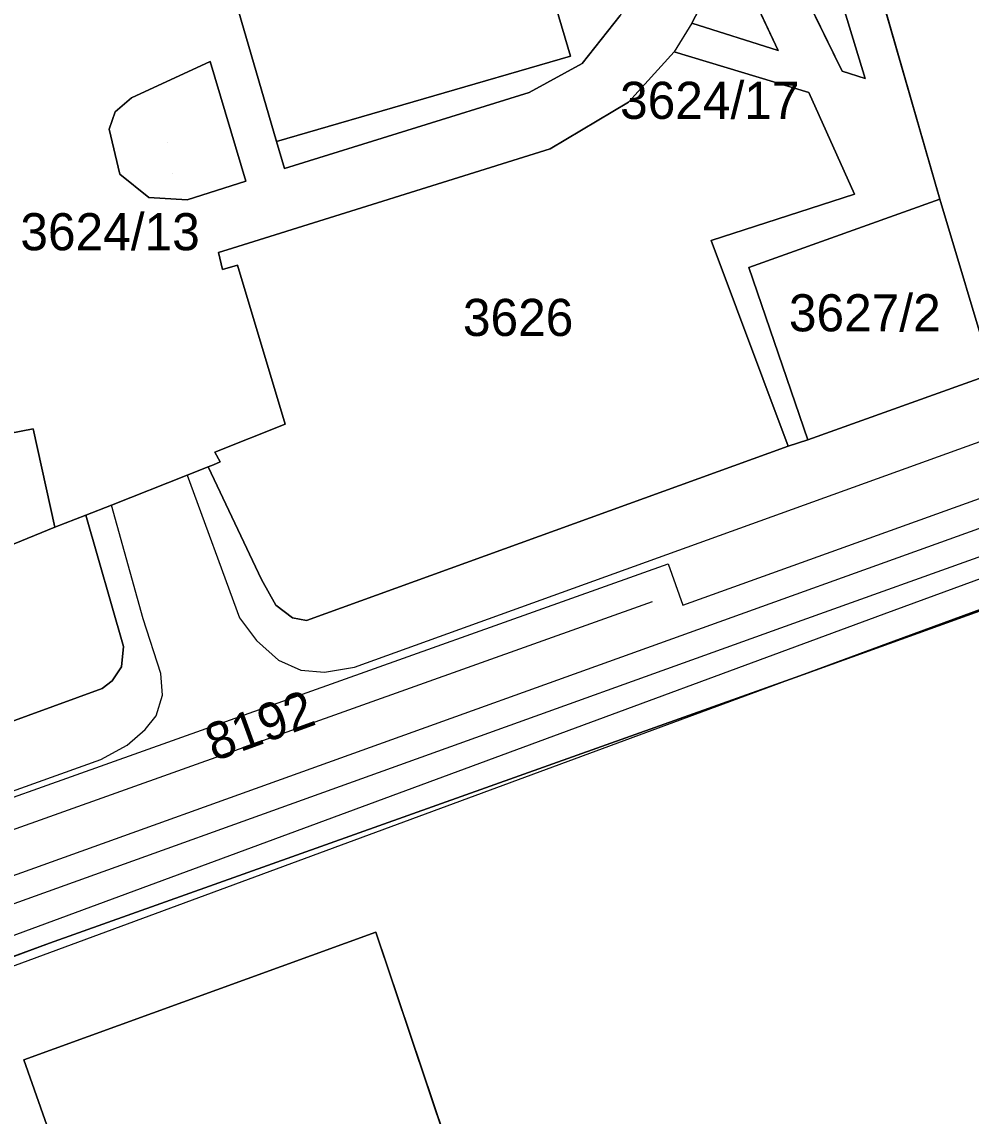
# Model space of a CAD drawing. Extents: x -264070 to -262271, y -1238894 to -1238141.
# Drawn here: x -262461.8 to -262410.7, y -1238418.9 to -1238359.9 of the extents above; entities that cross this region are included whole.
import ezdxf

# ---------------------------------------------------------------- set-up
doc = ezdxf.new("R2010")
doc.units = 0
for name, color, linetype in [('body_kn', 7, 'Continuous'), ('kladpar_druhypozemkov', 7, 'Continuous'), ('kladpar_hranice', 7, 'Continuous'), ('kladpar_parcelnecisla', 7, 'Continuous'), ('kladpar_plochy', 7, 'Continuous'), ('kladpar_sipky', 7, 'Continuous'), ('tarchy_linie', 7, 'Continuous'), ('zappar_hrandruhpozemk', 7, 'Continuous')]:
    doc.layers.add(name, color=color, linetype=linetype)

msp = doc.modelspace()

# ---------------------------------------------------------------- linework, layer by layer
at = {"layer": 'body_kn'}
for p, q in [((-262425.7, -1238359.99), (-262425.7, -1238359.99)), ((-262425.7, -1238359.99), (-262425.7, -1238359.99)), ((-262426.64, -1238361.53), (-262426.64, -1238361.53)), ((-262421.05, -1238361.46), (-262421.05, -1238361.46)), ((-262421.05, -1238361.46), (-262421.05, -1238361.46)), ((-262451.65, -1238362.05), (-262451.65, -1238362.05)), ((-262451.65, -1238362.05), (-262451.65, -1238362.05)), ((-262432.24, -1238361.77), (-262432.24, -1238361.77)), ((-262431.61, -1238362.16), (-262431.61, -1238362.16)), ((-262417.59, -1238362.58), (-262417.59, -1238362.58)), ((-262416.36, -1238362.97), (-262416.36, -1238362.97)), ((-262455.88, -1238364.01), (-262455.88, -1238364.01)), ((-262434.46, -1238363.72), (-262434.46, -1238363.72)), ((-262419.39, -1238363.73), (-262419.39, -1238363.73)), ((-262429.11, -1238364.24), (-262429.11, -1238364.24)), ((-262456.77, -1238364.77), (-262456.77, -1238364.77)), ((-262457.08, -1238365.71), (-262457.08, -1238365.71)), ((-262448.08, -1238366.37), (-262448.08, -1238366.37)), ((-262433.33, -1238366.77), (-262433.33, -1238366.77)), ((-262433.33, -1238366.77), (-262433.33, -1238366.77)), ((-262456.52, -1238368.12), (-262456.52, -1238368.12)), ((-262447.64, -1238367.83), (-262447.64, -1238367.83)), ((-262449.72, -1238368.5), (-262449.72, -1238368.5)), ((-262454.95, -1238369.38), (-262454.95, -1238369.38)), ((-262416.94, -1238369.2), (-262416.94, -1238369.2)), ((-262452.88, -1238369.51), (-262452.88, -1238369.51)), ((-262412.33, -1238369.48), (-262412.33, -1238369.48)), ((-262412.33, -1238369.48), (-262412.33, -1238369.48)), ((-262424.66, -1238371.71), (-262424.66, -1238371.71)), ((-262451.19, -1238372.35), (-262451.19, -1238372.35)), ((-262450.45, -1238372.12), (-262450.45, -1238372.12)), ((-262450.99, -1238373.26), (-262450.99, -1238373.26)), ((-262450.18, -1238373.03), (-262450.18, -1238373.03)), ((-262422.62, -1238373.16), (-262422.62, -1238373.16)), ((-262447.61, -1238381.6), (-262447.61, -1238381.6)), ((-262461.18, -1238381.86), (-262461.18, -1238381.86)), ((-262420.5, -1238382.78), (-262420.5, -1238382.78)), ((-262420.5, -1238382.78), (-262420.5, -1238382.78)), ((-262419.45, -1238382.45), (-262419.45, -1238382.45)), ((-262451.39, -1238383.11), (-262451.39, -1238383.11)), ((-262412.4, -1238383.34), (-262412.4, -1238383.34)), ((-262451.75, -1238383.91), (-262451.75, -1238383.91)), ((-262451.47, -1238383.79), (-262451.47, -1238383.79)), ((-262451.1, -1238383.64), (-262451.1, -1238383.64)), ((-262452.88, -1238384.35), (-262452.88, -1238384.35)), ((-262452.88, -1238384.35), (-262452.88, -1238384.35)), ((-262458.35, -1238386.5), (-262458.35, -1238386.5)), ((-262456.97, -1238385.96), (-262456.97, -1238385.96)), ((-262460.01, -1238387.15), (-262460.01, -1238387.15)), ((-262426.98, -1238389.13), (-262426.98, -1238389.13)), ((-262448.88, -1238389.97), (-262448.88, -1238389.97)), ((-262427.84, -1238391.18), (-262427.84, -1238391.18)), ((-262448.11, -1238391.36), (-262448.11, -1238391.36)), ((-262426.19, -1238391.35), (-262426.19, -1238391.35)), ((-262455.25, -1238392.1), (-262455.25, -1238392.1)), ((-262450.07, -1238392.04), (-262450.07, -1238392.04)), ((-262447.21, -1238392.04), (-262447.21, -1238392.04)), ((-262446.45, -1238392.19), (-262446.45, -1238392.19)), ((-262419.76, -1238392.16), (-262419.76, -1238392.16)), ((-262415.36, -1238391.84), (-262415.36, -1238391.84)), ((-262456.31, -1238393.58), (-262456.31, -1238393.58)), ((-262449.15, -1238393.27), (-262449.15, -1238393.27)), ((-262414.82, -1238393.29), (-262414.82, -1238393.29)), ((-262456.42, -1238394.68), (-262456.42, -1238394.68)), ((-262447.97, -1238394.32), (-262447.97, -1238394.32)), ((-262443.87, -1238394.7), (-262443.87, -1238394.7)), ((-262454.31, -1238395.04), (-262454.31, -1238395.04)), ((-262446.76, -1238394.86), (-262446.76, -1238394.86)), ((-262445.48, -1238394.96), (-262445.48, -1238394.96)), ((-262420.13, -1238395.26), (-262420.13, -1238395.26)), ((-262457.47, -1238395.84), (-262457.47, -1238395.84)), ((-262456.93, -1238395.43), (-262456.93, -1238395.43)), ((-262454.21, -1238396.21), (-262454.21, -1238396.21)), ((-262454.56, -1238397.32), (-262454.56, -1238397.32)), ((-262455.15, -1238398.05), (-262455.15, -1238398.05)), ((-262456.12, -1238398.9), (-262456.12, -1238398.9)), ((-262457.53, -1238399.68), (-262457.53, -1238399.68)), ((-262442.73, -1238408.99), (-262442.73, -1238408.99)), ((-262442.73, -1238408.99), (-262442.73, -1238408.99)), ((-262460.31, -1238409.58), (-262460.31, -1238409.58)), ((-262461.69, -1238415.86), (-262461.69, -1238415.86))]:
    msp.add_line(p, q, dxfattribs=at)
at = {"layer": 'kladpar_druhypozemkov'}
for p, q in [((-262453.93, -1238366.43), (-262453.93, -1238366.43)), ((-262415.75, -1238374.62), (-262415.75, -1238374.62)), ((-262434.97, -1238374.89), (-262434.97, -1238374.89)), ((-262449.74, -1238397.46), (-262449.74, -1238397.46))]:
    msp.add_line(p, q, dxfattribs=at)
at = {"layer": 'kladpar_hranice'}
msp.add_line((-262460.31, -1238409.58), (-262420.13, -1238395.26), dxfattribs=at)
for points in [[(-262446.37, -1238313.41), (-262443.28, -1238312.36), (-262442.15, -1238316.17), (-262443.91, -1238316.54), (-262445.32, -1238317.02), (-262433, -1238359.17), (-262432.24, -1238361.77), (-262448.08, -1238366.37), (-262477.39, -1238265.73), (-262478.53, -1238266), (-262479.64, -1238266.25), (-262480.02, -1238266.34), (-262480.55, -1238264.32), (-262484.04, -1238265.15), (-262485.99, -1238258.55), (-262479.88, -1238257.12), (-262479.92, -1238256.98), (-262464.24, -1238252.27), (-262446.37, -1238313.41)], [(-262477.39, -1238265.73), (-262448.08, -1238366.37), (-262447.64, -1238367.83), (-262434.46, -1238363.72), (-262431.61, -1238362.16), (-262429.56, -1238359.57)], [(-262412.84, -1238338.35), (-262410.23, -1238347.2), (-262403.99, -1238368.32), (-262401.21, -1238367.32), (-262398.48, -1238374.94), (-262409.51, -1238378.89), (-262412.33, -1238369.48), (-262428.87, -1238312.11), (-262431.43, -1238302.89), (-262426.19, -1238301.22), (-262423.88, -1238308.83), (-262421.77, -1238308.15), (-262421.33, -1238309.66), (-262412.84, -1238338.35)], [(-262428.87, -1238312.11), (-262412.33, -1238369.48), (-262422.62, -1238373.16), (-262419.45, -1238382.45), (-262420.5, -1238382.78), (-262424.66, -1238371.71), (-262416.94, -1238369.2), (-262419.39, -1238363.73), (-262426.64, -1238361.53), (-262429.11, -1238364.24), (-262433.33, -1238366.77), (-262450.45, -1238372.12), (-262451.19, -1238372.35), (-262450.99, -1238373.26), (-262450.18, -1238373.03), (-262447.61, -1238381.6), (-262451.39, -1238383.11), (-262451.1, -1238383.64), (-262451.47, -1238383.79), (-262451.75, -1238383.91), (-262452.88, -1238384.35), (-262456.97, -1238385.96), (-262458.35, -1238386.5), (-262460.01, -1238387.15), (-262461.18, -1238381.86), (-262467.02, -1238382.99)], [(-262478.58, -1238315.41), (-262467.02, -1238382.99), (-262461.18, -1238381.86), (-262460.01, -1238387.15), (-262465.9, -1238389.56), (-262482.13, -1238392.42), (-262486.08, -1238369.83), (-262487.28, -1238370.05), (-262487.69, -1238367.64), (-262486.49, -1238367.42), (-262491.81, -1238336.03), (-262494.82, -1238318.32), (-262491.17, -1238317.65), (-262491.6, -1238315.39), (-262482.51, -1238313.6), (-262482.07, -1238316.03), (-262478.58, -1238315.41)], [(-262433.32, -1238336.12), (-262431.96, -1238336.57), (-262430.91, -1238337.47), (-262427.9, -1238348.04), (-262427.16, -1238354.26), (-262427.83, -1238356.56), (-262429.56, -1238359.57), (-262431.61, -1238362.16), (-262434.46, -1238363.72), (-262447.64, -1238367.83), (-262448.08, -1238366.37), (-262432.24, -1238361.77), (-262433, -1238359.17), (-262431.89, -1238358.85), (-262438.39, -1238336.22), (-262435.5, -1238335.84), (-262433.32, -1238336.12)], [(-262420.97, -1238347.83), (-262416.36, -1238362.97), (-262417.59, -1238362.58), (-262424.33, -1238348.83), (-262420.97, -1238347.83)], [(-262424.33, -1238348.83), (-262417.59, -1238362.58), (-262416.36, -1238362.97), (-262420.97, -1238347.83), (-262424.33, -1238348.83)], [(-262421.05, -1238361.46), (-262425.7, -1238359.99), (-262424.74, -1238358.15), (-262424.22, -1238356.75), (-262424.01, -1238355.12), (-262421.05, -1238361.46)], [(-262424.01, -1238355.12), (-262424.22, -1238356.75), (-262424.74, -1238358.15), (-262425.7, -1238359.99), (-262421.05, -1238361.46), (-262424.01, -1238355.12)], [(-262433.33, -1238366.77), (-262429.11, -1238364.24), (-262426.64, -1238361.53), (-262419.39, -1238363.73), (-262416.94, -1238369.2), (-262424.66, -1238371.71), (-262420.5, -1238382.78), (-262446.45, -1238392.19), (-262447.21, -1238392.04), (-262448.11, -1238391.36), (-262448.88, -1238389.97), (-262451.75, -1238383.91), (-262451.47, -1238383.79), (-262451.1, -1238383.64), (-262451.39, -1238383.11), (-262447.61, -1238381.6), (-262450.18, -1238373.03), (-262450.99, -1238373.26), (-262451.19, -1238372.35), (-262450.45, -1238372.12), (-262433.33, -1238366.77)], [(-262451.65, -1238362.05), (-262449.72, -1238368.5), (-262452.88, -1238369.51), (-262454.95, -1238369.38), (-262456.52, -1238368.12), (-262457.08, -1238365.71), (-262456.77, -1238364.77), (-262455.88, -1238364.01), (-262451.65, -1238362.05)], [(-262455.88, -1238364.01), (-262456.77, -1238364.77), (-262457.08, -1238365.71), (-262456.52, -1238368.12), (-262454.95, -1238369.38), (-262452.88, -1238369.51), (-262449.72, -1238368.5), (-262451.65, -1238362.05), (-262455.88, -1238364.01)], [(-262412.33, -1238369.48), (-262409.51, -1238378.89), (-262419.45, -1238382.45), (-262422.62, -1238373.16), (-262412.33, -1238369.48)], [(-262420.5, -1238382.78), (-262419.45, -1238382.45), (-262409.51, -1238378.89)], [(-262420.13, -1238395.26), (-262406.15, -1238390.21), (-262404.48, -1238395.17), (-262392.92, -1238429.61), (-262388.31, -1238428.06), (-262369.22, -1238421.65), (-262380.88, -1238386.93), (-262382.67, -1238381.6)], [(-262499.25, -1238411.06), (-262495.27, -1238409.61), (-262493.73, -1238409.08), (-262481.6, -1238404.66), (-262457.47, -1238395.84), (-262456.93, -1238395.43), (-262456.42, -1238394.68), (-262456.31, -1238393.58), (-262458.35, -1238386.5), (-262456.97, -1238385.96), (-262452.88, -1238384.35), (-262451.75, -1238383.91), (-262448.88, -1238389.97), (-262448.11, -1238391.36), (-262447.21, -1238392.04), (-262446.45, -1238392.19), (-262420.5, -1238382.78)], [(-262465.9, -1238389.56), (-262460.01, -1238387.15), (-262458.35, -1238386.5), (-262456.31, -1238393.58), (-262456.42, -1238394.68), (-262456.93, -1238395.43), (-262457.47, -1238395.84), (-262481.6, -1238404.66), (-262483.01, -1238395.52), (-262483.61, -1238391.67), (-262482.13, -1238392.42), (-262465.9, -1238389.56)], [(-262406.15, -1238390.21), (-262420.13, -1238395.26), (-262460.31, -1238409.58), (-262486.36, -1238419.13), (-262511.17, -1238428.04)], [(-262442.73, -1238408.99), (-262431, -1238443.83), (-262434.8, -1238445.16), (-262440.12, -1238447.03), (-262440.45, -1238447.14), (-262442.94, -1238448.02), (-262445.94, -1238449.07), (-262448.96, -1238450.13), (-262449.55, -1238450.34), (-262450.81, -1238446.75), (-262451.01, -1238446.19), (-262461.69, -1238415.86), (-262442.73, -1238408.99)], [(-262442.73, -1238408.99), (-262461.69, -1238415.86), (-262451.01, -1238446.19), (-262450.81, -1238446.75), (-262449.55, -1238450.34), (-262455.6, -1238452.46), (-262453.92, -1238457.17), (-262433.12, -1238449.87), (-262434.8, -1238445.16), (-262431, -1238443.83), (-262442.73, -1238408.99)], [(-262514.48, -1238456.3), (-262513.74, -1238447.58), (-262512.89, -1238429.33), (-262511.17, -1238428.04), (-262486.36, -1238419.13), (-262460.31, -1238409.58)]]:
    msp.add_lwpolyline(points, dxfattribs=at)
at = {"layer": 'kladpar_plochy'}
for p, q in [((-262477.39, -1238265.73), (-262448.08, -1238366.37)), ((-262428.87, -1238312.11), (-262412.33, -1238369.48)), ((-262416.36, -1238362.97), (-262420.97, -1238347.83)), ((-262424.33, -1238348.83), (-262417.59, -1238362.58)), ((-262421.05, -1238361.46), (-262424.01, -1238355.12)), ((-262424.74, -1238358.15), (-262425.7, -1238359.99)), ((-262431.61, -1238362.16), (-262429.56, -1238359.57)), ((-262425.7, -1238359.99), (-262421.05, -1238361.46)), ((-262426.64, -1238361.53), (-262429.11, -1238364.24)), ((-262419.39, -1238363.73), (-262426.64, -1238361.53)), ((-262451.65, -1238362.05), (-262455.88, -1238364.01)), ((-262449.72, -1238368.5), (-262451.65, -1238362.05)), ((-262434.46, -1238363.72), (-262431.61, -1238362.16)), ((-262417.59, -1238362.58), (-262416.36, -1238362.97)), ((-262455.88, -1238364.01), (-262456.77, -1238364.77)), ((-262447.64, -1238367.83), (-262434.46, -1238363.72)), ((-262416.94, -1238369.2), (-262419.39, -1238363.73)), ((-262429.11, -1238364.24), (-262433.33, -1238366.77)), ((-262456.77, -1238364.77), (-262457.08, -1238365.71)), ((-262457.08, -1238365.71), (-262456.52, -1238368.12)), ((-262448.08, -1238366.37), (-262447.64, -1238367.83)), ((-262433.33, -1238366.77), (-262450.45, -1238372.12)), ((-262456.52, -1238368.12), (-262454.95, -1238369.38)), ((-262452.88, -1238369.51), (-262449.72, -1238368.5)), ((-262454.95, -1238369.38), (-262452.88, -1238369.51)), ((-262424.66, -1238371.71), (-262416.94, -1238369.2)), ((-262412.33, -1238369.48), (-262422.62, -1238373.16)), ((-262420.5, -1238382.78), (-262424.66, -1238371.71)), ((-262450.45, -1238372.12), (-262451.19, -1238372.35)), ((-262451.19, -1238372.35), (-262450.99, -1238373.26)), ((-262450.99, -1238373.26), (-262450.18, -1238373.03)), ((-262450.18, -1238373.03), (-262447.61, -1238381.6)), ((-262422.62, -1238373.16), (-262419.45, -1238382.45)), ((-262447.61, -1238381.6), (-262451.39, -1238383.11)), ((-262461.18, -1238381.86), (-262467.02, -1238382.99)), ((-262460.01, -1238387.15), (-262461.18, -1238381.86)), ((-262419.45, -1238382.45), (-262420.5, -1238382.78)), ((-262451.39, -1238383.11), (-262451.1, -1238383.64)), ((-262451.75, -1238383.91), (-262452.88, -1238384.35)), ((-262451.47, -1238383.79), (-262451.75, -1238383.91)), ((-262451.1, -1238383.64), (-262451.47, -1238383.79)), ((-262452.88, -1238384.35), (-262456.97, -1238385.96)), ((-262458.35, -1238386.5), (-262460.01, -1238387.15)), ((-262456.97, -1238385.96), (-262458.35, -1238386.5)), ((-262420.13, -1238395.26), (-262406.15, -1238390.21)), ((-262460.31, -1238409.58), (-262420.13, -1238395.26)), ((-262442.73, -1238408.99), (-262461.69, -1238415.86)), ((-262431, -1238443.83), (-262442.73, -1238408.99)), ((-262486.36, -1238419.13), (-262460.31, -1238409.58)), ((-262461.69, -1238415.86), (-262451.01, -1238446.19))]:
    msp.add_line(p, q, dxfattribs=at)
for points in [[(-262446.37, -1238313.41), (-262443.28, -1238312.36), (-262442.15, -1238316.17), (-262443.91, -1238316.54), (-262445.32, -1238317.02), (-262433, -1238359.17), (-262432.24, -1238361.77), (-262448.08, -1238366.37), (-262477.39, -1238265.73), (-262478.53, -1238266), (-262479.64, -1238266.25), (-262480.02, -1238266.34), (-262480.55, -1238264.32), (-262484.04, -1238265.15), (-262485.99, -1238258.55), (-262479.88, -1238257.12), (-262479.92, -1238256.98), (-262464.24, -1238252.27)], [(-262412.84, -1238338.35), (-262410.23, -1238347.2), (-262403.99, -1238368.32), (-262401.21, -1238367.32), (-262398.48, -1238374.94), (-262409.51, -1238378.89), (-262412.33, -1238369.48), (-262428.87, -1238312.11), (-262431.43, -1238302.89), (-262426.19, -1238301.22), (-262423.88, -1238308.83), (-262421.77, -1238308.15), (-262421.33, -1238309.66)], [(-262478.58, -1238315.41), (-262467.02, -1238382.99), (-262461.18, -1238381.86), (-262460.01, -1238387.15), (-262465.9, -1238389.56), (-262482.13, -1238392.42), (-262486.08, -1238369.83), (-262487.28, -1238370.05), (-262487.69, -1238367.64), (-262486.49, -1238367.42), (-262491.81, -1238336.03), (-262494.82, -1238318.32), (-262491.17, -1238317.65), (-262491.6, -1238315.39), (-262482.51, -1238313.6), (-262482.07, -1238316.03)], [(-262433.32, -1238336.12), (-262431.96, -1238336.57), (-262430.91, -1238337.47), (-262427.9, -1238348.04), (-262427.16, -1238354.26), (-262427.83, -1238356.56), (-262429.56, -1238359.57), (-262431.61, -1238362.16), (-262434.46, -1238363.72), (-262447.64, -1238367.83), (-262448.08, -1238366.37), (-262432.24, -1238361.77), (-262433, -1238359.17), (-262431.89, -1238358.85), (-262438.39, -1238336.22), (-262435.5, -1238335.84)], [(-262420.97, -1238347.83), (-262416.36, -1238362.97), (-262417.59, -1238362.58), (-262424.33, -1238348.83)], [(-262421.05, -1238361.46), (-262425.7, -1238359.99), (-262424.74, -1238358.15), (-262424.22, -1238356.75), (-262424.01, -1238355.12)], [(-262433.33, -1238366.77), (-262429.11, -1238364.24), (-262426.64, -1238361.53), (-262419.39, -1238363.73), (-262416.94, -1238369.2), (-262424.66, -1238371.71), (-262420.5, -1238382.78), (-262446.45, -1238392.19), (-262447.21, -1238392.04), (-262448.11, -1238391.36), (-262448.88, -1238389.97), (-262451.75, -1238383.91), (-262451.47, -1238383.79), (-262451.1, -1238383.64), (-262451.39, -1238383.11), (-262447.61, -1238381.6), (-262450.18, -1238373.03), (-262450.99, -1238373.26), (-262451.19, -1238372.35), (-262450.45, -1238372.12)], [(-262451.65, -1238362.05), (-262449.72, -1238368.5), (-262452.88, -1238369.51), (-262454.95, -1238369.38), (-262456.52, -1238368.12), (-262457.08, -1238365.71), (-262456.77, -1238364.77), (-262455.88, -1238364.01)], [(-262412.33, -1238369.48), (-262409.51, -1238378.89), (-262419.45, -1238382.45), (-262422.62, -1238373.16)], [(-262465.9, -1238389.56), (-262460.01, -1238387.15), (-262458.35, -1238386.5), (-262456.31, -1238393.58), (-262456.42, -1238394.68), (-262456.93, -1238395.43), (-262457.47, -1238395.84), (-262481.6, -1238404.66), (-262483.01, -1238395.52), (-262483.61, -1238391.67), (-262482.13, -1238392.42)], [(-262442.73, -1238408.99), (-262431, -1238443.83), (-262434.8, -1238445.16), (-262440.12, -1238447.03), (-262440.45, -1238447.14), (-262442.94, -1238448.02), (-262445.94, -1238449.07), (-262448.96, -1238450.13), (-262449.55, -1238450.34), (-262450.81, -1238446.75), (-262451.01, -1238446.19), (-262461.69, -1238415.86)]]:
    msp.add_lwpolyline(points, close=True, dxfattribs=at)
for points in [[(-262499.25, -1238411.06), (-262495.27, -1238409.61), (-262493.73, -1238409.08), (-262481.6, -1238404.66), (-262457.47, -1238395.84), (-262456.93, -1238395.43), (-262456.42, -1238394.68), (-262456.31, -1238393.58), (-262458.35, -1238386.5), (-262456.97, -1238385.96), (-262452.88, -1238384.35), (-262451.75, -1238383.91), (-262448.88, -1238389.97), (-262448.11, -1238391.36), (-262447.21, -1238392.04), (-262446.45, -1238392.19), (-262420.5, -1238382.78), (-262419.45, -1238382.45), (-262409.51, -1238378.89)], [(-262406.15, -1238390.21), (-262420.13, -1238395.26), (-262460.31, -1238409.58), (-262486.36, -1238419.13), (-262511.17, -1238428.04)]]:
    msp.add_lwpolyline(points, dxfattribs=at)
at = {"layer": 'kladpar_sipky'}
for p, q in [((-262423.33, -1238360.55), (-262423.33, -1238360.55)), ((-262453.69, -1238368.11), (-262453.69, -1238368.11))]:
    msp.add_line(p, q, dxfattribs=at)
at = {"layer": 'tarchy_linie'}
for points in [[(-262333.51, -1238360.96), (-262393.06, -1238381.07), (-262461.81, -1238405.79), (-262512.61, -1238423.99)], [(-262353.35, -1238370.51), (-262378.92, -1238378.48), (-262415.36, -1238391.84), (-262502.5, -1238424.03), (-262512.79, -1238427.23)], [(-262378.42, -1238379.95), (-262414.82, -1238393.29), (-262501.96, -1238425.48), (-262512.87, -1238428.83), (-262512.79, -1238427.23), (-262512.71, -1238425.59), (-262512.61, -1238423.99), (-262512.45, -1238421.33), (-262512.34, -1238419.54), (-262473.15, -1238405.59), (-262426.98, -1238389.13), (-262426.19, -1238391.35), (-262393.57, -1238379.62)], [(-262427.84, -1238391.18), (-262472.6, -1238407.14), (-262512.45, -1238421.33)]]:
    msp.add_lwpolyline(points, dxfattribs=at)
at = {"layer": 'zappar_hrandruhpozemk'}
for p, q in [((-262425.7, -1238359.99), (-262426.64, -1238361.53)), ((-262412.4, -1238383.34), (-262364.93, -1238366.24)), ((-262419.76, -1238392.16), (-262365.92, -1238372.93)), ((-262443.87, -1238394.7), (-262412.4, -1238383.34)), ((-262455.25, -1238392.1), (-262456.97, -1238385.96)), ((-262475.73, -1238412.31), (-262419.76, -1238392.16)), ((-262445.48, -1238394.96), (-262443.87, -1238394.7))]:
    msp.add_line(p, q, dxfattribs=at)
for points in [[(-262452.88, -1238384.35), (-262450.07, -1238392.04), (-262449.15, -1238393.27), (-262447.97, -1238394.32), (-262446.76, -1238394.86), (-262445.48, -1238394.96)], [(-262477.45, -1238406.81), (-262457.53, -1238399.68), (-262456.12, -1238398.9), (-262455.15, -1238398.05), (-262454.56, -1238397.32), (-262454.21, -1238396.21), (-262454.31, -1238395.04), (-262455.25, -1238392.1)]]:
    msp.add_lwpolyline(points, dxfattribs=at)

# ---------------------------------------------------------------- texts
at = {"layer": 'kladpar_parcelnecisla'}
for s, p in [('3624/17', (-262429.563, -1238365.15)), ('3624/13', (-262461.873, -1238372.23)), ('3627/2', (-262420.468, -1238376.6)), ('3626', (-262438.029, -1238376.85))]:
    msp.add_text(s, height=2, dxfattribs=at).set_placement(p)
msp.add_text('8192', height=2, rotation=20, dxfattribs=at).set_placement((-262451.437, -1238399.794))

doc.saveas('drawing.dxf')
